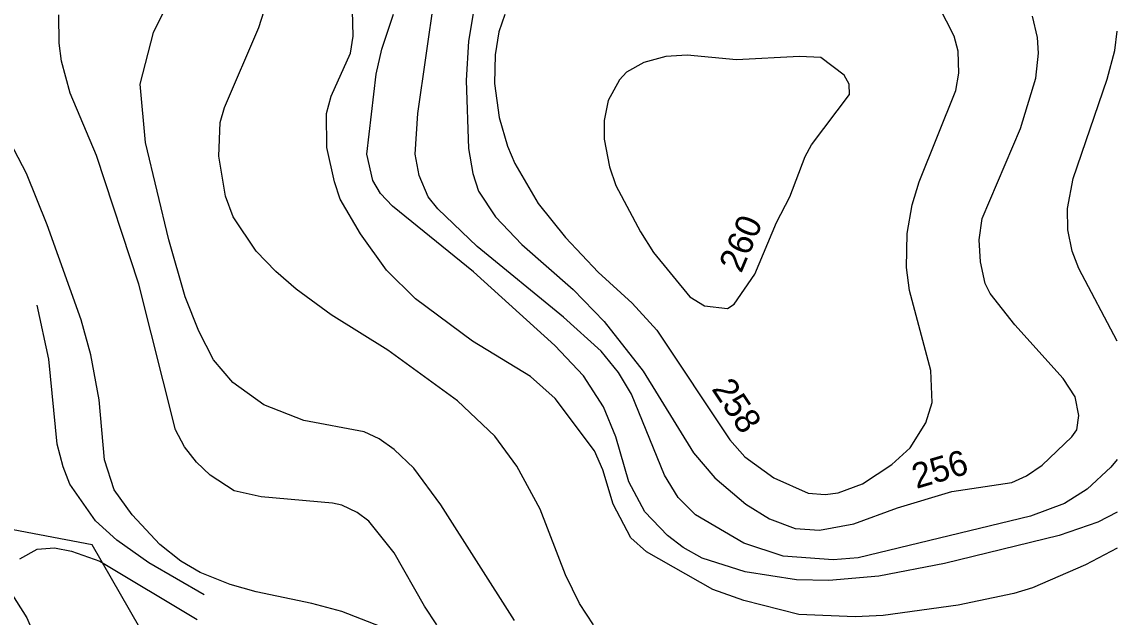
# Model space of a CAD drawing. Extents: x -662500 to -653478, y -1056827 to -1049993.
# Drawn here: x -659233.9 to -658797.7, y -1052859.8 to -1052622.5 of the extents above; entities that cross this region are included whole.
import ezdxf

# ---------------------------------------------------------------- set-up
doc = ezdxf.new("R2010")
doc.units = 0
doc.layers.add('Vrstva 24', color=7, linetype='Continuous')
doc.layers.add('Vrstva 7', color=7, linetype='Continuous')

msp = doc.modelspace()

# ---------------------------------------------------------------- linework, layer by layer
at = {"layer": 'Vrstva 24'}
for points in [[(-659254.5, -1052824.5), (-659232, -1052860), (-659216, -1052897.5), (-659207.5, -1052927), (-659202, -1052969), (-659251.5, -1052968.5)], [(-659205, -1053197.5), (-659137.5, -1053224), (-659088.5, -1053237), (-659074.5, -1053208), (-659032, -1053147.5), (-659052, -1053129.5), (-659094, -1053075.5), (-659102.5, -1053078), (-659115, -1053053.5), (-659124, -1053055.5), (-659150.5, -1053000), (-659159.5, -1052973), (-659109, -1052972.5), (-659106, -1052919), (-659139, -1052880), (-659187, -1052864), (-659206, -1052831), (-659248, -1052823)]]:
    msp.add_lwpolyline(points, dxfattribs=at)
at = {"layer": 'Vrstva 7'}
for p, q in [((-659076.3, -1052658.95), (-659067.48, -1052598.29)), ((-659181.52, -1052626.77), (-659171.41, -1052606.27)), ((-659052.95, -1052611.68), (-659056.08, -1052630.19)), ((-659139.52, -1052624.77), (-659136.39, -1052614.81)), ((-658862.59, -1052628.19), (-658868.71, -1052616.23)), ((-659219.11, -1052631.04), (-659219.25, -1052619.65)), ((-659101.93, -1052628.19), (-659102.22, -1052617.94)), ((-659090.54, -1052633.32), (-659085.98, -1052619.36)), ((-659041.56, -1052619.51), (-659043.98, -1052626.48)), ((-658829.42, -1052628.76), (-658831.41, -1052620.22)), ((-659153.19, -1052656.67), (-659139.52, -1052624.77)), ((-659186.79, -1052647.27), (-659181.52, -1052626.77)), ((-659103.07, -1052635.03), (-659101.93, -1052628.19)), ((-659043.98, -1052626.48), (-659045.41, -1052635.6)), ((-658861.02, -1052634.17), (-658862.59, -1052628.19)), ((-658828.99, -1052635.03), (-658829.42, -1052628.76)), ((-658798.66, -1052633.89), (-658797.74, -1052626.2)), ((-659218.11, -1052638.16), (-659219.11, -1052631.04)), ((-659092.82, -1052643.28), (-659090.54, -1052633.32)), ((-659056.08, -1052630.19), (-659056.94, -1052645.85)), ((-658801.65, -1052645.28), (-658798.66, -1052633.89)), ((-659232.07, -1052682.87), (-659257.27, -1052635.03)), ((-659214.7, -1052650.97), (-659218.11, -1052638.16)), ((-659110.76, -1052652.11), (-659103.07, -1052635.03)), ((-659045.41, -1052635.6), (-659045.69, -1052646.99)), ((-658977.49, -1052636.31), (-658986.29, -1052638.72)), ((-658968.95, -1052635.74), (-658977.49, -1052636.31)), ((-658949.3, -1052637.59), (-658968.95, -1052635.74)), ((-658924.24, -1052636.31), (-658949.3, -1052637.59)), ((-658915.7, -1052636.74), (-658924.24, -1052636.31)), ((-658906.49, -1052643.74), (-658915.7, -1052636.74)), ((-658860.74, -1052643), (-658861.02, -1052634.17)), ((-658830.13, -1052644.99), (-658828.99, -1052635.03)), ((-658993.09, -1052642.52), (-658995.93, -1052645.6)), ((-658986.29, -1052638.72), (-658993.09, -1052642.52)), ((-659096.52, -1052675.18), (-659092.82, -1052643.28)), ((-659056.94, -1052645.85), (-659056.08, -1052672.9)), ((-658995.93, -1052645.6), (-659000.42, -1052653.82)), ((-658904.44, -1052647.38), (-658906.49, -1052643.74)), ((-658862.02, -1052649.83), (-658860.74, -1052643)), ((-658836.25, -1052664.93), (-658830.13, -1052644.99)), ((-658815.18, -1052684.86), (-658801.65, -1052645.28)), ((-659204.16, -1052675.75), (-659214.7, -1052650.97)), ((-659184.66, -1052670.62), (-659186.79, -1052647.27)), ((-659045.69, -1052646.99), (-659043.84, -1052660.66)), ((-658904.36, -1052651.49), (-658904.44, -1052647.38)), ((-658876.54, -1052686.28), (-658862.02, -1052649.83)), ((-659112.61, -1052658.95), (-659110.76, -1052652.11)), ((-659000.42, -1052653.82), (-659001.98, -1052661.79)), ((-658919.4, -1052671.48), (-658904.36, -1052651.49)), ((-659154.9, -1052662.65), (-659153.19, -1052656.67)), ((-659112.47, -1052672.61), (-659112.61, -1052658.95)), ((-659077.3, -1052675.18), (-659076.3, -1052658.95)), ((-659155.47, -1052676.03), (-659154.9, -1052662.65)), ((-659043.84, -1052660.66), (-659040.57, -1052672.05)), ((-659001.98, -1052661.79), (-659001.98, -1052669.2)), ((-658851.48, -1052700.81), (-658836.25, -1052664.93)), ((-659175.4, -1052709.35), (-659184.66, -1052670.62)), ((-659109.48, -1052686.28), (-659112.47, -1052672.61)), ((-659056.08, -1052672.9), (-659054.38, -1052682.87)), ((-659040.57, -1052672.05), (-659037.58, -1052678.88)), ((-659001.98, -1052669.2), (-658999.84, -1052680.3)), ((-658921.96, -1052676.17), (-658919.4, -1052671.48)), ((-659187.36, -1052727), (-659204.16, -1052675.75)), ((-659152.9, -1052691.98), (-659155.47, -1052676.03)), ((-659094.1, -1052685.71), (-659096.52, -1052675.18)), ((-659075.73, -1052683.72), (-659077.3, -1052675.18)), ((-658928.08, -1052692.26), (-658921.96, -1052676.17)), ((-659037.58, -1052678.88), (-659028.32, -1052694.83)), ((-658999.84, -1052680.3), (-658997.43, -1052687.71)), ((-659223.81, -1052703.37), (-659232.07, -1052682.87)), ((-659091.11, -1052690.84), (-659094.1, -1052685.71)), ((-659072.18, -1052692.26), (-659075.73, -1052683.72)), ((-659054.38, -1052682.87), (-659052.1, -1052689.99)), ((-658817.45, -1052696.82), (-658815.18, -1052684.86)), ((-659107.2, -1052693.12), (-659109.48, -1052686.28)), ((-659052.1, -1052689.99), (-659045.26, -1052700.24)), ((-658997.43, -1052687.71), (-658987.6, -1052706.22)), ((-658879.39, -1052695.4), (-658876.54, -1052686.28)), ((-659149.77, -1052700.24), (-659152.9, -1052691.98)), ((-659099.08, -1052706.93), (-659107.2, -1052693.12)), ((-659086.27, -1052695.97), (-659091.11, -1052690.84)), ((-659068.33, -1052696.96), (-659072.18, -1052692.26)), ((-659028.32, -1052694.83), (-659017.36, -1052708.5)), ((-658933.35, -1052702.52), (-658928.08, -1052692.26)), ((-659054.09, -1052722.16), (-659086.27, -1052695.97)), ((-659052.67, -1052712.05), (-659068.33, -1052696.96)), ((-658881.38, -1052706.79), (-658879.39, -1052695.4)), ((-658817.31, -1052705.36), (-658817.45, -1052696.82)), ((-659210.28, -1052741.24), (-659223.81, -1052703.37)), ((-659140.66, -1052713.91), (-659149.77, -1052700.24)), ((-659045.26, -1052700.24), (-659034.87, -1052711.2)), ((-658942.04, -1052723.02), (-658933.35, -1052702.52)), ((-658852.62, -1052709.35), (-658851.48, -1052700.81)), ((-659088.69, -1052721.45), (-659099.08, -1052706.93)), ((-658987.6, -1052706.22), (-658982.33, -1052714.48)), ((-658881.67, -1052720.46), (-658881.38, -1052706.79)), ((-658815.6, -1052713.91), (-658817.31, -1052705.36)), ((-659168.85, -1052732.13), (-659175.4, -1052709.35)), ((-659018.21, -1052740.25), (-659052.67, -1052712.05)), ((-659034.87, -1052711.2), (-659014.37, -1052729.14)), ((-659017.36, -1052708.5), (-659004.4, -1052722.31)), ((-658852.2, -1052718.18), (-658852.62, -1052709.35)), ((-659132.83, -1052722.02), (-659140.66, -1052713.91)), ((-658982.33, -1052714.48), (-658967.95, -1052732.13)), ((-658813.04, -1052720.74), (-658815.6, -1052713.91)), ((-658880.39, -1052729.57), (-658881.67, -1052720.46)), ((-658850.34, -1052726.72), (-658852.2, -1052718.18)), ((-658797.74, -1052749.73), (-658813.04, -1052720.74)), ((-659124.71, -1052729), (-659132.83, -1052722.02)), ((-659077.16, -1052732.84), (-659088.69, -1052721.45)), ((-659021.63, -1052751.49), (-659054.09, -1052722.16)), ((-659004.4, -1052722.31), (-658990.88, -1052734.55)), ((-658950.29, -1052734.97), (-658942.04, -1052723.02)), ((-659172.7, -1052785.1), (-659187.36, -1052727)), ((-659110.76, -1052739.25), (-659124.71, -1052729)), ((-659014.37, -1052729.14), (-659001.98, -1052741.95)), ((-658871.99, -1052761.46), (-658880.39, -1052729.57)), ((-658848.35, -1052730.71), (-658850.34, -1052726.72)), ((-659163.44, -1052745.8), (-659168.85, -1052732.13)), ((-659054.52, -1052749.78), (-659077.16, -1052732.84)), ((-658967.95, -1052732.13), (-658962.11, -1052735.69)), ((-658838.53, -1052743.24), (-658848.35, -1052730.71)), ((-659223.24, -1052756.9), (-659227.8, -1052735.41)), ((-658990.88, -1052734.55), (-658981.05, -1052745.37)), ((-658962.11, -1052735.69), (-658952.97, -1052736.71)), ((-658952.97, -1052736.71), (-658950.29, -1052734.97)), ((-659206.44, -1052755.2), (-659210.28, -1052741.24)), ((-659088.12, -1052753.34), (-659110.76, -1052739.25)), ((-659003.26, -1052753.77), (-659018.21, -1052740.25)), ((-659001.98, -1052741.95), (-658986.46, -1052761.75)), ((-659157.6, -1052757.19), (-659163.44, -1052745.8)), ((-658981.05, -1052745.37), (-658952.01, -1052789.08)), ((-658819.16, -1052764.59), (-658838.53, -1052743.24)), ((-659031.31, -1052763.88), (-659054.52, -1052749.78)), ((-659010.24, -1052763.6), (-659021.63, -1052751.49)), ((-659203.17, -1052773.14), (-659206.44, -1052755.2)), ((-659060.5, -1052773.56), (-659088.12, -1052753.34)), ((-658996.29, -1052762.31), (-659003.26, -1052753.77)), ((-659219.82, -1052790.79), (-659223.24, -1052756.9)), ((-659149.92, -1052766.3), (-659157.6, -1052757.19)), ((-659021.49, -1052772.57), (-659031.31, -1052763.88)), ((-659002.27, -1052775.98), (-659010.24, -1052763.6)), ((-658991.16, -1052770.86), (-658996.29, -1052762.31)), ((-658986.46, -1052761.75), (-658966.39, -1052794.21)), ((-658871.42, -1052774.27), (-658871.99, -1052761.46)), ((-658814.47, -1052772), (-658819.16, -1052764.59)), ((-659137.53, -1052775.13), (-659149.92, -1052766.3)), ((-659201.03, -1052797.06), (-659203.17, -1052773.14)), ((-659005.83, -1052793.5), (-659021.49, -1052772.57)), ((-658978.06, -1052803.18), (-658991.16, -1052770.86)), ((-658813.04, -1052779.4), (-658814.47, -1052772)), ((-659121.58, -1052781.39), (-659137.53, -1052775.13)), ((-659045.55, -1052787.66), (-659060.5, -1052773.56)), ((-658997.42, -1052787.94), (-659002.27, -1052775.98)), ((-658873.98, -1052782.25), (-658871.42, -1052774.27)), ((-659097.66, -1052785.95), (-659121.58, -1052781.39)), ((-658813.75, -1052785.1), (-658813.04, -1052779.4)), ((-659169.14, -1052791.93), (-659172.7, -1052785.1)), ((-659091.68, -1052788.66), (-659097.66, -1052785.95)), ((-658880.1, -1052792.22), (-658873.98, -1052782.25)), ((-658815.75, -1052787.94), (-658813.75, -1052785.1)), ((-659217.55, -1052799.9), (-659219.82, -1052790.79)), ((-659085.7, -1052792.93), (-659091.68, -1052788.66)), ((-659036.86, -1052799.62), (-659045.55, -1052787.66)), ((-658992.16, -1052805.88), (-658997.42, -1052787.94)), ((-658952.01, -1052789.08), (-658946.03, -1052795.92)), ((-658827.56, -1052799.19), (-658815.75, -1052787.94)), ((-659164.44, -1052798.05), (-659169.14, -1052791.93)), ((-659077.87, -1052800.33), (-659085.7, -1052792.93)), ((-659002.55, -1052801.04), (-659005.83, -1052793.5)), ((-658966.39, -1052794.21), (-658957.98, -1052804.18)), ((-658887.51, -1052798.91), (-658880.1, -1052792.22)), ((-659197.19, -1052809.02), (-659201.03, -1052797.06)), ((-659158.89, -1052803.18), (-659164.44, -1052798.05)), ((-659027.47, -1052816.7), (-659036.86, -1052799.62)), ((-658946.03, -1052795.92), (-658934.49, -1052804.17)), ((-658899.18, -1052806.59), (-658887.51, -1052798.91)), ((-658833.83, -1052803.46), (-658827.56, -1052799.19)), ((-658797.74, -1052796.94), (-658800.23, -1052800.05)), ((-659214.84, -1052806.74), (-659217.55, -1052799.9)), ((-659149.34, -1052809.44), (-659158.89, -1052803.18)), ((-659067.05, -1052815), (-659077.87, -1052800.33)), ((-658998.42, -1052814.71), (-659002.55, -1052801.04)), ((-658972.51, -1052812.01), (-658978.06, -1052803.18)), ((-658839.67, -1052806.03), (-658833.83, -1052803.46)), ((-658800.23, -1052800.05), (-658809.62, -1052808.73)), ((-659204.59, -1052821.4), (-659214.84, -1052806.74)), ((-658985.89, -1052817.84), (-658992.16, -1052805.88)), ((-658957.98, -1052804.18), (-658945.6, -1052814.71)), ((-658934.49, -1052804.17), (-658920.82, -1052810.3)), ((-658908.86, -1052810.15), (-658899.18, -1052806.59)), ((-658863.59, -1052809.73), (-658839.67, -1052806.03)), ((-659190.07, -1052818.98), (-659197.19, -1052809.02)), ((-659138.67, -1052811.86), (-659149.34, -1052809.44)), ((-659110.19, -1052814.28), (-659138.67, -1052811.86)), ((-658965.67, -1052818.98), (-658972.51, -1052812.01)), ((-658920.82, -1052810.3), (-658913.99, -1052810.87)), ((-658913.99, -1052810.87), (-658908.86, -1052810.15)), ((-658885.23, -1052816.13), (-658863.59, -1052809.73)), ((-658809.62, -1052808.73), (-658818.74, -1052814.43)), ((-659106.49, -1052815.14), (-659110.19, -1052814.28)), ((-659100.37, -1052817.99), (-659106.49, -1052815.14)), ((-659037.72, -1052861.13), (-659067.05, -1052815)), ((-659017.36, -1052842.9), (-659027.47, -1052816.7)), ((-658991.45, -1052828.09), (-658998.42, -1052814.71)), ((-658945.6, -1052814.71), (-658936.2, -1052820.55)), ((-658902.6, -1052822.54), (-658885.23, -1052816.13)), ((-658818.74, -1052814.43), (-658832.26, -1052819.55)), ((-659196.05, -1052829.09), (-659204.59, -1052821.4)), ((-659178.96, -1052830.8), (-659190.07, -1052818.98)), ((-659095.81, -1052821.54), (-659100.37, -1052817.99)), ((-658976.78, -1052827.24), (-658985.89, -1052817.84)), ((-658946.45, -1052830.23), (-658965.67, -1052818.98)), ((-658936.2, -1052820.55), (-658925.95, -1052824.39)), ((-658832.26, -1052819.55), (-658900.89, -1052836.07)), ((-658797.74, -1052817.96), (-658805.35, -1052821.97)), ((-659085.7, -1052834.07), (-659095.81, -1052821.54)), ((-658925.95, -1052824.39), (-658916.27, -1052825.1)), ((-658916.27, -1052825.1), (-658902.6, -1052822.54)), ((-658805.35, -1052821.97), (-658820.87, -1052827.24)), ((-659183.37, -1052838.06), (-659196.05, -1052829.09)), ((-658985.18, -1052833.79), (-658991.45, -1052828.09)), ((-658970.52, -1052831.94), (-658976.78, -1052827.24)), ((-658820.87, -1052827.24), (-658866.44, -1052838.35)), ((-659234.77, -1052836.5), (-659227.8, -1052832.65)), ((-659227.8, -1052832.65), (-659220.96, -1052832.08)), ((-659220.96, -1052832.08), (-659214.13, -1052833.51)), ((-659214.13, -1052833.51), (-659202.88, -1052837.49)), ((-659170.56, -1052837.49), (-659178.96, -1052830.8)), ((-659073.6, -1052855.43), (-659085.7, -1052834.07)), ((-658958.7, -1052848.74), (-658985.18, -1052833.79)), ((-658962.97, -1052836.21), (-658970.52, -1052831.94)), ((-658930.79, -1052835.5), (-658946.45, -1052830.23)), ((-658797.74, -1052832.26), (-658810.34, -1052838.92)), ((-659202.88, -1052837.49), (-659164.15, -1052860.7)), ((-659161.33, -1052850.91), (-659183.37, -1052838.06)), ((-659162.87, -1052841.91), (-659170.56, -1052837.49)), ((-658945.88, -1052841.76), (-658962.97, -1052836.21)), ((-658910.86, -1052836.92), (-658930.79, -1052835.5)), ((-658900.89, -1052836.07), (-658910.86, -1052836.92)), ((-658866.44, -1052838.35), (-658892.63, -1052843.47)), ((-659150.91, -1052846.75), (-659162.87, -1052841.91)), ((-659011.81, -1052854.29), (-659017.36, -1052842.9)), ((-658925.38, -1052844.9), (-658945.88, -1052841.76)), ((-658810.34, -1052838.92), (-658831.41, -1052848.03)), ((-659140.66, -1052849.74), (-659150.91, -1052846.75)), ((-658912.57, -1052845.18), (-658925.38, -1052844.9)), ((-658892.63, -1052843.47), (-658912.57, -1052845.18)), ((-659118.45, -1052854.29), (-659140.66, -1052849.74)), ((-658946.45, -1052853.15), (-658958.7, -1052848.74)), ((-658838.81, -1052850.31), (-658861.02, -1052855)), ((-658831.41, -1052848.03), (-658838.81, -1052850.31)), ((-659106.49, -1052857.57), (-659118.45, -1052854.29)), ((-659068.61, -1052862.84), (-659073.6, -1052855.43)), ((-659006.25, -1052862.84), (-659011.81, -1052854.29)), ((-658924.53, -1052858.71), (-658946.45, -1052853.15)), ((-658861.02, -1052855), (-658890.92, -1052859.13)), ((-659090.83, -1052863.69), (-659106.49, -1052857.57)), ((-658902.03, -1052859.7), (-658924.53, -1052858.71)), ((-658890.92, -1052859.13), (-658902.03, -1052859.7))]:
    msp.add_line(p, q, dxfattribs=at)

# ---------------------------------------------------------------- texts
for s, rotation, p in [('260', 67.0403, (-658947.44, -1052722.96)), ('258', 303.6035, (-658959.47, -1052768.82)), ('256', 16.4887, (-658877.67, -1052808.68))]:
    msp.add_text(s, height=10, rotation=rotation, dxfattribs=at).set_placement(p)

doc.saveas('drawing.dxf')
